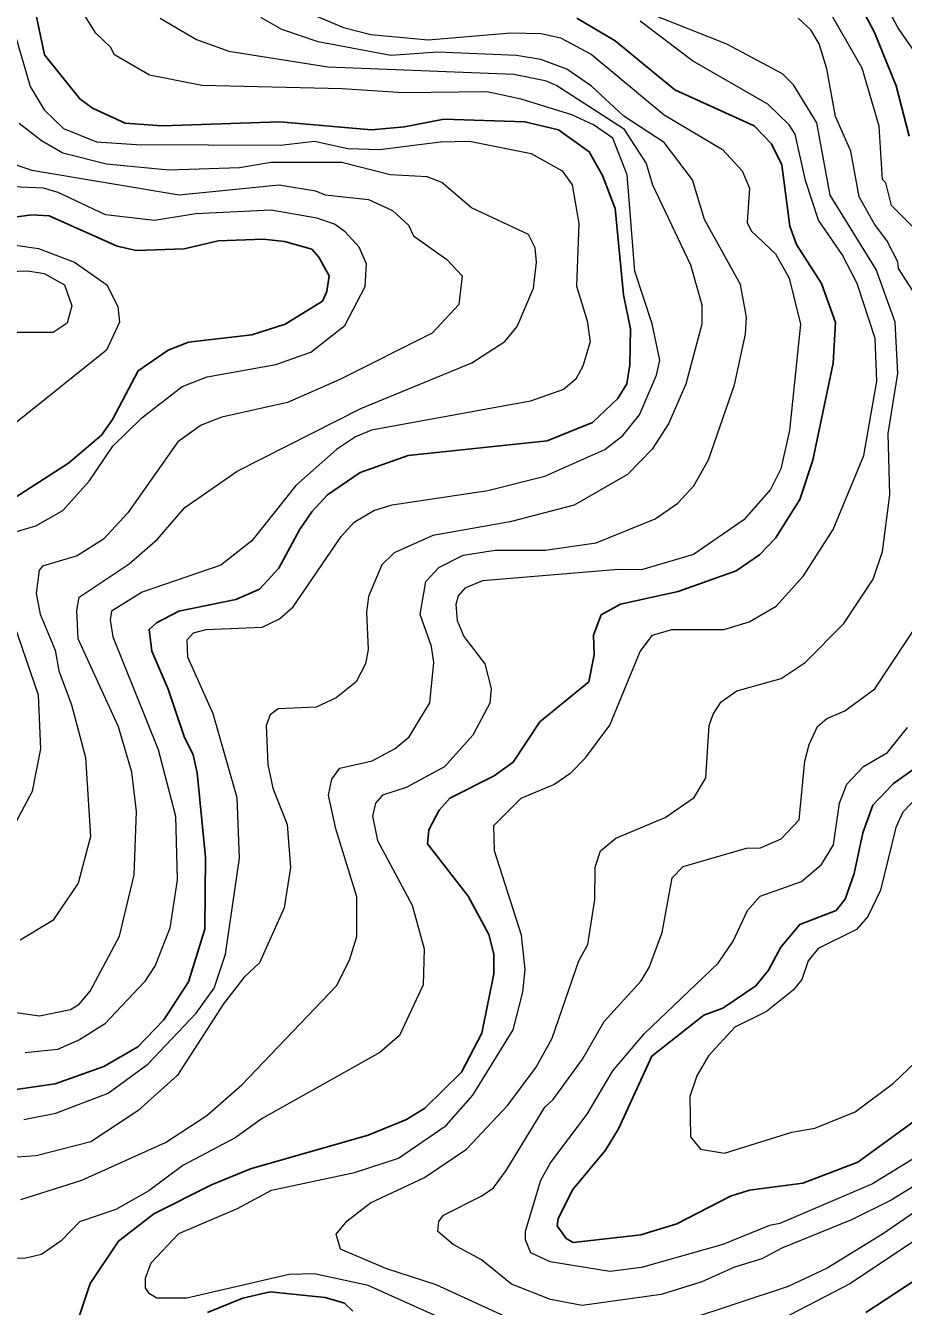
# Model space of a CAD drawing. Extents: x 673.3 to 698.5, y 6984.3 to 7012.3.
# Drawn here: x 683.611 to 684.494, y 6992.271 to 6993.56 of the extents above; entities that cross this region are included whole.
import ezdxf

# ---------------------------------------------------------------- set-up
doc = ezdxf.new("R2010")
doc.units = 0
doc.header["$LTSCALE"] = 0.032
doc.layers.add('1', color=7, linetype='Continuous', lineweight=25)
doc.layers.add('2', color=7, linetype='Continuous', lineweight=13)

msp = doc.modelspace()

# ---------------------------------------------------------------- linework, layer by layer
at = {"layer": '1'}
for points in [[(684.4999, 6993.4483), (684.4868, 6993.499), (684.4648, 6993.5527), (684.4457, 6993.5892)], [(683.5879, 6992.4874), (683.641, 6992.4951), (683.69, 6992.5126), (683.7241, 6992.5324), (683.7503, 6992.5596), (683.775, 6992.5978), (683.7915, 6992.6509), (683.7922, 6992.7231), (683.784, 6992.8081), (683.7798, 6992.8263), (683.7708, 6992.8446), (683.7548, 6992.8922), (683.7384, 6992.9306), (683.7355, 6992.9524), (683.7431, 6992.9591), (683.7655, 6992.9706), (683.8228, 6992.9824), (683.8465, 6992.9929), (683.8661, 6993.0139), (683.8866, 6993.0524), (683.8991, 6993.0706), (683.915, 6993.0877), (683.9477, 6993.1102), (683.9961, 6993.1274), (684.1359, 6993.142), (684.1813, 6993.1606), (684.2069, 6993.1846), (684.2158, 6993.1994), (684.2189, 6993.2182), (684.2197, 6993.2547), (684.2124, 6993.2889), (684.2041, 6993.3757), (684.1914, 6993.4088), (684.1782, 6993.4327), (684.1473, 6993.4547), (684.1134, 6993.4629), (684.0318, 6993.4654), (683.9922, 6993.458), (683.959, 6993.4548), (683.867, 6993.4629), (683.7485, 6993.4588), (683.7115, 6993.4616), (683.6785, 6993.4766), (683.6657, 6993.486), (683.6303, 6993.5302), (683.6208, 6993.5747)], [(684.1655, 6993.567), (684.2041, 6993.5445), (684.2643, 6993.4952), (684.344, 6993.459), (684.3614, 6993.4409), (684.3717, 6993.4197), (684.3797, 6993.3579), (684.3866, 6993.3394), (684.4118, 6993.3003), (684.4258, 6993.2609), (684.4233, 6993.2202), (684.4031, 6993.1227), (684.3898, 6993.0831), (684.3653, 6993.0441), (684.3493, 6993.0274), (684.3257, 6993.0114), (684.2675, 6992.9905), (684.2096, 6992.9776), (684.19, 6992.967), (684.1824, 6992.9465), (684.1831, 6992.9267), (684.1777, 6992.8996), (684.1283, 6992.8592), (684.1017, 6992.8189), (684.0824, 6992.805), (684.0379, 6992.7825), (684.0272, 6992.7704), (684.0168, 6992.7509), (684.0156, 6992.7368), (684.0562, 6992.6841), (684.0771, 6992.6455), (684.0821, 6992.6257), (684.0821, 6992.6058), (684.07, 6992.5463), (684.0497, 6992.5071), (684.0127, 6992.4707), (683.9942, 6992.4595), (683.9558, 6992.4435), (683.8375, 6992.4098), (683.7984, 6992.3935), (683.7404, 6992.3644), (683.7048, 6992.337), (683.6762, 6992.2943), (683.6506, 6992.2172)], [(683.5674, 6993.3627), (683.6177, 6993.3692), (683.6349, 6993.3682), (683.7035, 6993.3377), (683.7225, 6993.3334), (683.7707, 6993.335), (683.805, 6993.3432), (683.8506, 6993.3449), (683.8717, 6993.3424), (683.8991, 6993.3348), (683.9063, 6993.3268), (683.9167, 6993.3081), (683.9143, 6993.2922), (683.9098, 6993.2825), (683.8723, 6993.2594), (683.8387, 6993.2486), (683.7752, 6993.2413), (683.7548, 6993.2332), (683.7244, 6993.2124), (683.6987, 6993.1635), (683.6876, 6993.1476), (683.6544, 6993.1197), (683.5913, 6993.0789)], [(684.5184, 6992.4674), (684.4483, 6992.4163), (684.3929, 6992.3952), (684.3392, 6992.3882), (684.3202, 6992.3823), (684.2662, 6992.3545), (684.2301, 6992.3434), (684.162, 6992.3358), (684.155, 6992.3396), (684.1457, 6992.3523), (684.1468, 6992.3598), (684.1615, 6992.3888), (684.1945, 6992.4286), (684.2077, 6992.4501), (684.241, 6992.5231), (684.2932, 6992.5642), (684.3125, 6992.5715), (684.3458, 6992.5938), (684.3584, 6992.6097), (684.3709, 6992.6328), (684.3898, 6992.6556), (684.4263, 6992.6695), (684.4356, 6992.6809), (684.4445, 6992.7068), (684.4531, 6992.7476), (684.4633, 6992.7755), (684.4842, 6992.7973), (684.5048, 6992.8122)], [(684.4561, 6992.2654), (684.5058, 6992.2979), (684.5678, 6992.3506), (684.5995, 6992.3718), (684.6471, 6992.3967), (684.7062, 6992.4132), (684.7632, 6992.4211), (684.7856, 6992.4202), (684.8251, 6992.4106), (684.8688, 6992.3846), (684.894, 6992.3455), (684.9007, 6992.3257), (684.9054, 6992.2872), (684.8965, 6992.2568)], [(683.7941, 6992.2651), (683.8298, 6992.2798), (683.8571, 6992.2859), (683.9127, 6992.2804), (683.932, 6992.2748), (683.9405, 6992.2666)]]:
    msp.add_lwpolyline(points, dxfattribs=at)
at = {"layer": '2'}
for points in [[(684.4536, 6993.6223), (684.4893, 6993.5557), (684.5204, 6993.5115)], [(683.9614, 6993.0718), (683.9799, 6993.0777), (684.0762, 6993.0921), (684.1333, 6993.1064), (684.1939, 6993.1334), (684.2119, 6993.1473), (684.2287, 6993.1682), (684.2456, 6993.2082), (684.249, 6993.2232), (684.2413, 6993.2597), (684.2239, 6993.3127), (684.2164, 6993.4094), (684.2017, 6993.4466), (684.1825, 6993.46), (684.1606, 6993.47), (684.1095, 6993.4857), (684.0756, 6993.4929), (683.9906, 6993.4922), (683.9297, 6993.4962), (683.7885, 6993.4994), (683.7359, 6993.5099), (683.7006, 6993.5302), (683.6967, 6993.538), (683.682, 6993.5519), (683.6678, 6993.5746)], [(683.7465, 6993.5672), (683.7832, 6993.5456), (683.8157, 6993.5339), (683.9151, 6993.5183), (684.1023, 6993.5109), (684.1337, 6993.5045), (684.1456, 6993.4995), (684.2124, 6993.4563), (684.2352, 6993.4211), (684.2416, 6993.3996), (684.2799, 6993.319), (684.2914, 6993.2788), (684.2914, 6993.2594), (684.2751, 6993.199), (684.2577, 6993.1592), (684.2415, 6993.1336), (684.2167, 6993.1081), (684.163, 6993.0773), (684.0987, 6993.0606), (684.0208, 6993.0469), (683.9819, 6993.0293), (683.9697, 6993.0174), (683.9561, 6992.9853), (683.9542, 6992.9692), (683.9558, 6992.932), (683.953, 6992.9176), (683.9438, 6992.8996), (683.9237, 6992.8836), (683.9035, 6992.874), (683.8654, 6992.8723), (683.8573, 6992.8664), (683.8534, 6992.8556), (683.8549, 6992.8165), (683.8598, 6992.7927), (683.8744, 6992.756), (683.8778, 6992.7128), (683.8714, 6992.6722), (683.8466, 6992.6169), (683.8312, 6992.6026), (683.8102, 6992.5756), (683.764, 6992.504), (683.7243, 6992.468), (683.6769, 6992.4369), (683.6219, 6992.4228), (683.5633, 6992.4189)], [(683.8975, 6993.5719), (683.931, 6993.5578), (683.9586, 6993.5508), (684.0161, 6993.5452), (684.0992, 6993.5525), (684.1299, 6993.5516), (684.1492, 6993.5474), (684.1799, 6993.531), (684.2533, 6993.47), (684.3121, 6993.435), (684.3319, 6993.4136), (684.3394, 6993.3961), (684.3369, 6993.3616), (684.3409, 6993.3532), (684.3653, 6993.3301), (684.379, 6993.3055), (684.3907, 6993.2593), (684.3794, 6993.1524), (684.3709, 6993.114), (684.3604, 6993.0929), (684.3334, 6993.0627), (684.2828, 6993.0276), (684.2307, 6993.0121), (684.2075, 6993.0125), (684.0707, 6993.0011), (684.0531, 6992.9939), (684.0463, 6992.9862), (684.0438, 6992.9773), (684.0453, 6992.9613), (684.052, 6992.9451), (684.0732, 6992.9177), (684.0796, 6992.8928), (684.078, 6992.8781), (684.0611, 6992.8459), (684.0327, 6992.8141), (683.994, 6992.7933), (683.9701, 6992.7855), (683.9631, 6992.7776), (683.96, 6992.7644), (683.9653, 6992.74), (684, 6992.6748), (684.012, 6992.6312), (684.0112, 6992.5948), (683.9872, 6992.5439), (683.9677, 6992.5269), (683.8493, 6992.4603), (683.8221, 6992.441), (683.7693, 6992.413), (683.7352, 6992.3875), (683.7021, 6992.3689), (683.6655, 6992.3563), (683.647, 6992.3373), (683.6272, 6992.3237), (683.6117, 6992.3198), (683.5949, 6992.3195)], [(684.0969, 6992.2292), (683.9558, 6992.2924), (683.9017, 6992.304), (683.8763, 6992.3036), (683.7733, 6992.2796), (683.7434, 6992.2795), (683.7358, 6992.284), (683.732, 6992.2902), (683.732, 6992.2999), (683.7375, 6992.3152), (683.7654, 6992.3447), (683.8245, 6992.3698), (683.8585, 6992.3882), (683.9419, 6992.4062), (683.9863, 6992.4206), (684.0343, 6992.4534), (684.0609, 6992.484), (684.1017, 6992.5494), (684.1113, 6992.5876), (684.1137, 6992.6103), (684.1099, 6992.6449), (684.083, 6992.7296), (684.0822, 6992.7551), (684.1096, 6992.7826), (684.1425, 6992.7964), (684.1595, 6992.808), (684.1744, 6992.823), (684.1988, 6992.8559), (684.2294, 6992.93), (684.2418, 6992.9465), (684.261, 6992.9522), (684.3134, 6992.9523), (684.3389, 6992.9601), (684.3661, 6992.9756), (684.3935, 6993.0062), (684.4235, 6993.0527), (684.4542, 6993.1273), (684.4673, 6993.202), (684.4656, 6993.245), (684.4476, 6993.3003), (684.4323, 6993.3293), (684.4085, 6993.3638), (684.3957, 6993.4039), (684.3851, 6993.4505), (684.3791, 6993.4599), (684.3576, 6993.4806), (684.2818, 6993.5241), (684.2294, 6993.5642)], [(684.0139, 6993.0005), (684.027, 6993.0145), (684.0515, 6993.0271), (684.0834, 6993.032), (684.1339, 6993.0321), (684.185, 6993.0394), (684.2444, 6993.0635), (684.2673, 6993.0793), (684.2834, 6993.0967), (684.2982, 6993.123), (684.3242, 6993.1984), (684.3353, 6993.2492), (684.3362, 6993.2664), (684.3303, 6993.2991), (684.2941, 6993.3645), (684.2819, 6993.4045), (684.2535, 6993.4422), (684.213, 6993.4687), (684.1804, 6993.4989), (684.1557, 6993.5157), (684.1293, 6993.5255), (684.105, 6993.5297), (684.0256, 6993.533), (683.9785, 6993.5297), (683.9056, 6993.5432), (683.869, 6993.5556), (683.848, 6993.5678)], [(684.0937, 6992.2613), (684.0242, 6992.293), (683.9736, 6992.3095), (683.928, 6992.3288), (683.9235, 6992.3439), (683.9347, 6992.3576), (683.9581, 6992.3755), (684.0124, 6992.4011), (684.0546, 6992.4296), (684.0963, 6992.4737), (684.1246, 6992.5119), (684.1408, 6992.5413), (684.1676, 6992.619), (684.1766, 6992.6355), (684.1839, 6992.6805), (684.184, 6992.7133), (684.1893, 6992.7295), (684.205, 6992.7422), (684.2546, 6992.7632), (684.2837, 6992.7833), (684.2955, 6992.803), (684.2988, 6992.8556), (684.3027, 6992.8671), (684.3108, 6992.8796), (684.3265, 6992.8907), (684.371, 6992.9028), (684.3953, 6992.9192), (684.4341, 6992.9582), (684.4637, 6993.003), (684.4729, 6993.0306), (684.4803, 6993.0876), (684.4788, 6993.1495), (684.4884, 6993.2098), (684.4859, 6993.2615), (684.4667, 6993.3144), (684.4203, 6993.3891), (684.4069, 6993.4617), (684.3836, 6993.5001), (684.3723, 6993.5112), (684.3165, 6993.5411), (684.2403, 6993.5712)], [(684.5136, 6993.2775), (684.489, 6993.3154), (684.4883, 6993.3221), (684.4773, 6993.3435), (684.465, 6993.36), (684.4497, 6993.3874), (684.4412, 6993.4335), (684.4256, 6993.4683), (684.4169, 6993.5163), (684.4094, 6993.5413), (684.401, 6993.5553), (684.3881, 6993.5673)], [(684.5088, 6993.3518), (684.4819, 6993.3786), (684.4763, 6993.4015), (684.4731, 6993.4047), (684.4696, 6993.4586), (684.4525, 6993.5169), (684.4229, 6993.5682)], [(683.6009, 6993.5505), (683.616, 6993.4984), (683.6301, 6993.4751), (683.6495, 6993.456), (683.6825, 6993.4427), (683.7228, 6993.4401), (683.8678, 6993.4393), (683.9019, 6993.4433), (683.9355, 6993.436), (683.9673, 6993.4351), (684.0287, 6993.4426), (684.0577, 6993.4433), (684.1196, 6993.4311), (684.1508, 6993.4136), (684.1609, 6993.3996), (684.1676, 6993.3606), (684.1652, 6993.2976), (684.1759, 6993.2628), (684.179, 6993.2416), (684.1718, 6993.2172), (684.1645, 6993.2042), (684.1521, 6993.1938), (684.119, 6993.1818), (683.9592, 6993.1527), (683.9431, 6993.1459), (683.9241, 6993.1332), (683.8832, 6993.097), (683.8388, 6993.0413), (683.8077, 6993.0171), (683.7287, 6992.9897), (683.6978, 6992.9707), (683.6962, 6992.9618), (683.699, 6992.9449), (683.7447, 6992.8316), (683.762, 6992.7644), (683.7636, 6992.7003), (683.7563, 6992.6517), (683.7417, 6992.6143), (683.7309, 6992.5978), (683.6907, 6992.5552), (683.6655, 6992.5395), (683.6435, 6992.5299), (683.6109, 6992.5264)], [(683.5847, 6992.5692), (683.6254, 6992.5638), (683.6564, 6992.5701), (683.6651, 6992.5753), (683.6761, 6992.5884), (683.7059, 6992.6439), (683.7205, 6992.7055), (683.7229, 6992.7693), (683.7183, 6992.8087), (683.7048, 6992.8544), (683.6643, 6992.9429), (683.6627, 6992.9714), (683.6652, 6992.9846), (683.7156, 6993.0183), (683.7438, 6993.0431), (683.7716, 6993.075), (683.8242, 6993.1115), (683.9484, 6993.1744), (684.0601, 6993.2204), (684.0933, 6993.242), (684.1057, 6993.2569), (684.1221, 6993.2955), (684.1252, 6993.3218), (684.1236, 6993.336), (684.1169, 6993.3497), (684.0596, 6993.3764), (684.0298, 6993.4017), (684.0153, 6993.4074), (683.9778, 6993.4096), (683.9293, 6993.422), (683.8584, 6993.4221), (683.8264, 6993.4165), (683.7554, 6993.4141), (683.6928, 6993.4202), (683.6489, 6993.4315), (683.6272, 6993.4437), (683.6049, 6993.4613)], [(683.5741, 6993.4286), (683.6176, 6993.4141), (683.7658, 6993.3896), (683.8663, 6993.3994), (683.9029, 6993.3936), (683.9127, 6993.3896), (683.9561, 6993.3848), (683.9802, 6993.3738), (683.9964, 6993.3588), (684.0013, 6993.3483), (684.0349, 6993.3244), (684.0502, 6993.3081), (684.0471, 6993.2792), (684.02, 6993.2502), (683.9265, 6993.2034), (683.8747, 6993.1806), (683.8088, 6993.1657), (683.788, 6993.1576), (683.7644, 6993.141), (683.714, 6993.0695), (683.6896, 6993.043), (683.6633, 6993.0262), (683.6284, 6993.0159), (683.6249, 6993.0119), (683.622, 6992.9886), (683.6259, 6992.9678), (683.6412, 6992.9314), (683.6447, 6992.9107), (683.6575, 6992.8766), (683.6715, 6992.8235), (683.6765, 6992.744), (683.6642, 6992.6971), (683.6386, 6992.6595), (683.606, 6992.6396)], [(683.5846, 6993.0457), (683.6215, 6993.0566), (683.6489, 6993.0721), (683.6753, 6993.1015), (683.699, 6993.1368), (683.7281, 6993.1652), (683.7686, 6993.1965), (683.7939, 6993.2063), (683.8629, 6993.2187), (683.8983, 6993.2313), (683.9325, 6993.2579), (683.9527, 6993.2971), (683.9542, 6993.32), (683.9467, 6993.3369), (683.9328, 6993.3523), (683.9219, 6993.3598), (683.9043, 6993.366), (683.8584, 6993.3741), (683.7825, 6993.3702), (683.7411, 6993.3636), (683.6916, 6993.3693), (683.6441, 6993.3917), (683.6293, 6993.396), (683.5753, 6993.3985)], [(683.5987, 6993.339), (683.6243, 6993.3354), (683.6606, 6993.3218), (683.6929, 6993.299), (683.7042, 6993.2771), (683.7058, 6993.2613), (683.6928, 6993.2332), (683.5998, 6993.1589)], [(683.6095, 6992.4595), (683.6418, 6992.4656), (683.6945, 6992.4857), (683.7343, 6992.5149), (683.7827, 6992.5664), (683.8011, 6992.5916), (683.8125, 6992.6257), (683.8265, 6992.7222), (683.824, 6992.783), (683.7999, 6992.8674), (683.7746, 6992.9243), (683.7739, 6992.9419), (683.7801, 6992.9488), (683.7929, 6992.9522), (683.8491, 6992.9547), (683.8666, 6992.9631), (683.8805, 6992.9749), (683.9288, 6993.0457), (683.9417, 6993.0601), (683.9614, 6993.0718)], [(683.5993, 6992.7538), (683.6184, 6992.7896), (683.6268, 6992.8322), (683.6244, 6992.8863), (683.5842, 6993.0024)], [(683.6067, 6992.3789), (683.6678, 6992.3982), (683.7521, 6992.4363), (683.7936, 6992.4635), (683.8286, 6992.4943), (683.9239, 6992.5937), (683.9372, 6992.6195), (683.9444, 6992.6433), (683.9444, 6992.6832), (683.9232, 6992.7517), (683.916, 6992.7855), (683.9194, 6992.8016), (683.9272, 6992.8127), (683.9597, 6992.8202), (683.9831, 6992.8327), (683.997, 6992.8444), (684.0178, 6992.8784), (684.0218, 6992.9189), (684.0194, 6992.9351), (684.0081, 6992.9674), (684.0139, 6993.0005)], [(684.5461, 6992.4179), (684.4817, 6992.3784), (684.4419, 6992.3584), (684.3719, 6992.3299), (684.3515, 6992.3193), (684.3242, 6992.3109), (684.2912, 6992.2961), (684.2505, 6992.2834), (684.1711, 6992.2723), (684.1393, 6992.2783), (684.0998, 6992.2939), (684.0697, 6992.3182), (684.0412, 6992.3335), (684.026, 6992.3467), (684.0268, 6992.3569), (684.0315, 6992.3633), (684.0702, 6992.3826), (684.0817, 6992.3908), (684.0947, 6992.408), (684.1336, 6992.4718), (684.1417, 6992.4794), (684.1713, 6992.5201), (684.1932, 6992.5578), (684.2303, 6992.5988), (684.2383, 6992.6124), (684.2513, 6992.6476), (684.2614, 6992.7024), (684.2725, 6992.7138), (684.3362, 6992.7323), (684.3503, 6992.7326), (684.371, 6992.7417), (684.3892, 6992.7607), (684.3949, 6992.8198), (684.3991, 6992.8364), (684.4075, 6992.8547), (684.4169, 6992.8626), (684.4351, 6992.8705), (684.4653, 6992.8924), (684.5132, 6992.9651)], [(684.5062, 6992.4211), (684.463, 6992.3946), (684.3698, 6992.3548), (684.3593, 6992.3529), (684.3124, 6992.3336), (684.2306, 6992.3106), (684.1988, 6992.3065), (684.1389, 6992.3163), (684.1195, 6992.3254), (684.114, 6992.3384), (684.1139, 6992.3472), (684.1296, 6992.3982), (684.1393, 6992.4159), (684.1761, 6992.4649), (684.2017, 6992.5082), (684.2336, 6992.5459), (684.3077, 6992.6167), (684.3228, 6992.6388), (684.3371, 6992.6697), (684.3499, 6992.6841), (684.3914, 6992.6988), (684.4118, 6992.7157), (684.4236, 6992.7357), (684.4299, 6992.7775), (684.4372, 6992.7967), (684.454, 6992.8144), (684.4781, 6992.8286), (684.4981, 6992.8535)], [(684.5086, 6992.7844), (684.4935, 6992.7684), (684.4865, 6992.7532), (684.4709, 6992.6902), (684.4581, 6992.6637), (684.4468, 6992.6505), (684.4082, 6992.6315), (684.3981, 6992.6189), (684.3918, 6992.6002), (684.3832, 6992.5896), (684.3565, 6992.5679), (684.3246, 6992.5521), (684.2981, 6992.5234), (684.2864, 6992.5033), (684.2792, 6992.4826), (684.2799, 6992.4418), (684.2901, 6992.4295), (684.3142, 6992.4254), (684.3818, 6992.4465), (684.4049, 6992.4506), (684.4456, 6992.467), (684.4839, 6992.4958), (684.5289, 6992.539)], [(685.0194, 6992.2626), (685.0179, 6992.2785), (685.0112, 6992.2969), (684.9958, 6992.3219), (684.9823, 6992.3364), (684.9637, 6992.3746), (684.9553, 6992.4183), (684.9486, 6992.4351), (684.9248, 6992.4597), (684.8976, 6992.4753), (684.861, 6992.4856), (684.8368, 6992.4888), (684.7958, 6992.484), (684.7681, 6992.484), (684.7191, 6992.4774), (684.6668, 6992.4587), (684.6178, 6992.435), (684.5468, 6992.3947), (684.473, 6992.3439), (684.4174, 6992.31), (684.378, 6992.2915), (684.275, 6992.2573)], [(684.8686, 6992.4355), (684.8473, 6992.4466), (684.8127, 6992.453), (684.7278, 6992.4466), (684.6633, 6992.4317), (684.6294, 6992.4172), (684.5942, 6992.397), (684.4407, 6992.2944), (684.3538, 6992.2493)]]:
    msp.add_lwpolyline(points, dxfattribs=at)
msp.add_lwpolyline([(683.5707, 6993.2717), (683.565, 6993.2943), (683.5728, 6993.3049), (683.5935, 6993.3122), (683.6136, 6993.313), (683.6299, 6993.3103), (683.6504, 6993.299), (683.6578, 6993.2778), (683.653, 6993.2604), (683.639, 6993.251), (683.5991, 6993.251)], close=True, dxfattribs=at)

doc.saveas('drawing.dxf')
